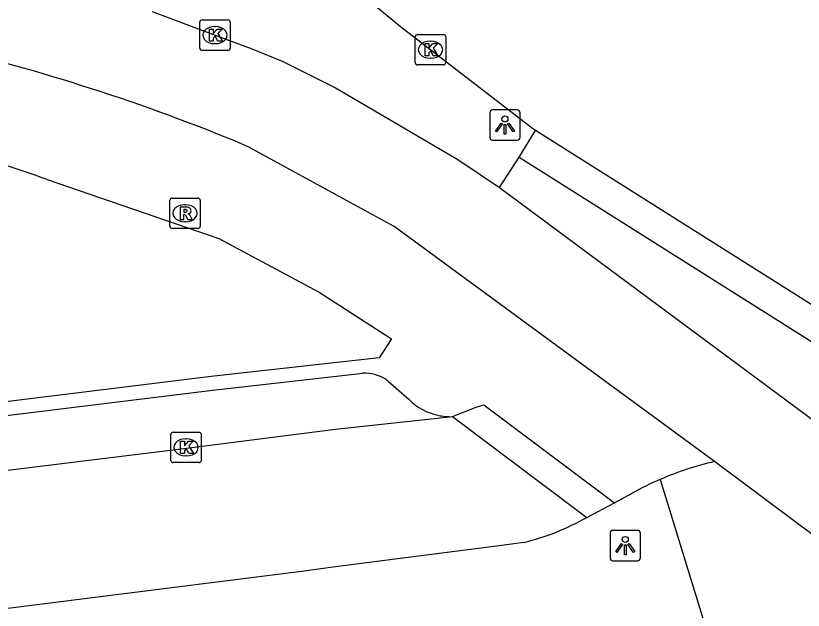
# Model space of a CAD drawing. Extents: x 159888 to 160757, y 384031 to 384746.
# Drawn here: x 159989.48 to 160015.38, y 384532.01 to 384551.56 of the extents above; entities that cross this region are included whole.
import ezdxf

# ---------------------------------------------------------------- set-up
doc = ezdxf.new("R2010")
doc.units = 0
for name, color, linetype in [('IMGEO_Fietspad_open', 7, 'Continuous'), ('IMGEO_Kolk', 7, 'Continuous'), ('IMGEO_Lichtpunt', 7, 'Continuous'), ('IMGEO_Rijbaan_lokaal_gesloten', 7, 'Continuous'), ('IMGEO_Rijbaan_lokaal_open', 7, 'Continuous'), ('IMGEO_Rioolput', 7, 'Continuous'), ('IMGEO_Voetpad_open', 7, 'Continuous')]:
    doc.layers.add(name, color=color, linetype=linetype)

msp = doc.modelspace()

# ---------------------------------------------------------------- linework, layer by layer
at = {"layer": 'IMGEO_Fietspad_open'}
for points in [[(159993.963, 384551.7), (159996.031, 384550.924), (159996.391, 384550.791), (159997.219, 384550.484), (159998.236, 384550.065), (160000, 384549.189), (160000.787, 384548.733), (160004.018, 384546.832), (160005.388, 384545.914)], [(160012.46, 384536.902), (160001.919, 384544.634), (160000, 384545.684), (159997.144, 384547.246), (159996.679, 384547.444)], [(160015.798, 384534.417), (160012.46, 384536.902)]]:
    msp.add_lwpolyline(points, dxfattribs=at)
msp.add_arc((159972.063, 384487.304), 64.983, 67.74037, 77.16486, dxfattribs=at)
at = {"layer": 'IMGEO_Kolk'}
for p, q in [((159995.53, 384550.499), (159995.53, 384551.351)), ((159995.605, 384551.425), (159996.457, 384551.425)), ((159996.531, 384551.351), (159996.531, 384550.499)), ((159996.018, 384551.205), (159996.043, 384551.205)), ((160002.619, 384550.02), (160002.619, 384550.872)), ((160002.694, 384550.946), (160003.546, 384550.946)), ((160003.62, 384550.872), (160003.62, 384550.02)), ((159996.041, 384550.645), (159996.016, 384550.645)), ((160003.107, 384550.726), (160003.132, 384550.726)), ((159996.457, 384550.425), (159995.605, 384550.425)), ((160003.13, 384550.166), (160003.105, 384550.166)), ((160003.546, 384549.946), (160002.694, 384549.946)), ((159994.655, 384537.868), (159995.507, 384537.868)), ((159994.58, 384536.942), (159994.58, 384537.794)), ((159995.068, 384537.648), (159995.093, 384537.648)), ((159995.581, 384537.794), (159995.581, 384536.942)), ((159995.091, 384537.088), (159995.066, 384537.088)), ((159995.507, 384536.868), (159994.655, 384536.868))]:
    msp.add_line(p, q, dxfattribs=at)
for points in [[(159995.53, 384550.499), (159995.53, 384551.351)], [(159995.605, 384551.425), (159996.457, 384551.425)], [(159996.531, 384551.351), (159996.531, 384550.499)], [(159995.851, 384551.125), (159995.974, 384551.125), (159995.974, 384550.974), (159996.104, 384551.125), (159996.268, 384551.125), (159996.122, 384550.974), (159996.275, 384550.725), (159996.123, 384550.725), (159996.038, 384550.889), (159995.974, 384550.822), (159995.974, 384550.725), (159995.851, 384550.725), (159995.851, 384551.125)], [(160002.619, 384550.02), (160002.619, 384550.872)], [(160002.694, 384550.946), (160003.546, 384550.946)], [(160003.62, 384550.872), (160003.62, 384550.02)], [(160002.94, 384550.646), (160003.063, 384550.646), (160003.063, 384550.495), (160003.193, 384550.646), (160003.357, 384550.646), (160003.211, 384550.495), (160003.364, 384550.246), (160003.212, 384550.246), (160003.127, 384550.41), (160003.063, 384550.343), (160003.063, 384550.246), (160002.94, 384550.246), (160002.94, 384550.646)], [(159996.457, 384550.425), (159995.605, 384550.425)], [(160003.546, 384549.946), (160002.694, 384549.946)], [(159994.655, 384537.868), (159995.507, 384537.868)], [(159994.58, 384536.942), (159994.58, 384537.794)], [(159994.901, 384537.568), (159995.024, 384537.568), (159995.024, 384537.417), (159995.154, 384537.568), (159995.318, 384537.568), (159995.172, 384537.417), (159995.325, 384537.168), (159995.173, 384537.168), (159995.088, 384537.332), (159995.024, 384537.265), (159995.024, 384537.168), (159994.901, 384537.168), (159994.901, 384537.568)], [(159995.581, 384537.794), (159995.581, 384536.942)], [(159995.507, 384536.868), (159994.655, 384536.868)]]:
    msp.add_lwpolyline(points, dxfattribs=at)
for centre, start, end in [((159995.607, 384551.349), 91.552, 178.448), ((159995.607, 384551.349), 91.552, 178.448), ((159996.455, 384551.349), 1.552, 88.448), ((159996.455, 384551.349), 1.552, 88.448), ((160002.696, 384550.87), 91.552, 178.448), ((160002.696, 384550.87), 91.552, 178.448), ((160003.544, 384550.87), 1.552, 88.448), ((160003.544, 384550.87), 1.552, 88.448), ((159995.607, 384550.501), 181.552, 268.448), ((159995.607, 384550.501), 181.552, 268.448), ((159996.455, 384550.501), 271.552, 358.448), ((159996.455, 384550.501), 271.552, 358.448), ((160002.696, 384550.022), 181.552, 268.448), ((160002.696, 384550.022), 181.552, 268.448), ((160003.544, 384550.022), 271.552, 358.448), ((160003.544, 384550.022), 271.552, 358.448), ((159994.657, 384537.792), 91.552, 178.448), ((159994.657, 384537.792), 91.552, 178.448), ((159995.505, 384537.792), 1.552, 88.448), ((159995.505, 384537.792), 1.552, 88.448), ((159994.657, 384536.944), 181.552, 268.448), ((159994.657, 384536.944), 181.552, 268.448), ((159995.505, 384536.944), 271.552, 358.448), ((159995.505, 384536.944), 271.552, 358.448)]:
    msp.add_arc(centre, 0.0765, start, end, dxfattribs=at)
for centre, major_axis, ratio, start_param, end_param in [((159996.017, 384550.925), (-0.387, 0.002), 0.722429, 4.712389, 7.853982), ((159996.042, 384550.925), (-0.39, 0.002), 0.717154, 1.570796, 4.712389), ((160003.106, 384550.446), (-0.387, 0.002), 0.722429, 4.712389, 7.853982), ((160003.131, 384550.446), (-0.39, 0.002), 0.717154, 1.570796, 4.712389), ((159995.067, 384537.368), (-0.387, 0.002), 0.722429, 4.712389, 7.853982), ((159995.092, 384537.368), (-0.39, 0.002), 0.717154, 1.570796, 4.712389)]:
    msp.add_ellipse(centre, major_axis=major_axis, ratio=ratio, start_param=start_param, end_param=end_param, dxfattribs=at)
at = {"layer": 'IMGEO_Lichtpunt'}
for p, q in [((160005.972, 384548.466), (160005.164, 384548.466)), ((160005.972, 384548.466), (160005.164, 384548.466)), ((160005.07, 384548.371), (160005.07, 384547.564)), ((160005.07, 384548.371), (160005.07, 384547.564)), ((160006.066, 384547.564), (160006.066, 384548.371)), ((160006.066, 384547.564), (160006.066, 384548.371)), ((160005.164, 384547.47), (160005.972, 384547.47)), ((160005.164, 384547.47), (160005.972, 384547.47)), ((160009.027, 384534.542), (160009.027, 384533.735)), ((160009.027, 384534.542), (160009.027, 384533.735)), ((160009.929, 384534.637), (160009.121, 384534.637)), ((160009.929, 384534.637), (160009.121, 384534.637)), ((160010.023, 384533.735), (160010.023, 384534.542)), ((160010.023, 384533.735), (160010.023, 384534.542)), ((160009.121, 384533.641), (160009.929, 384533.641)), ((160009.121, 384533.641), (160009.929, 384533.641))]:
    msp.add_line(p, q, dxfattribs=at)
for points in [[(160005.444, 384548.035), (160005.483, 384548.007), (160005.295, 384547.745), (160005.257, 384547.772), (160005.444, 384548.035)], [(160005.546, 384547.987), (160005.593, 384547.987), (160005.593, 384547.665), (160005.546, 384547.665), (160005.546, 384547.987)], [(160005.656, 384548.007), (160005.694, 384548.034), (160005.881, 384547.772), (160005.842, 384547.744), (160005.656, 384548.007)], [(160009.401, 384534.206), (160009.44, 384534.178), (160009.252, 384533.916), (160009.214, 384533.943), (160009.401, 384534.206)], [(160009.613, 384534.178), (160009.651, 384534.205), (160009.838, 384533.943), (160009.799, 384533.915), (160009.613, 384534.178)], [(160009.503, 384534.158), (160009.55, 384534.158), (160009.55, 384533.836), (160009.503, 384533.836), (160009.503, 384534.158)]]:
    msp.add_lwpolyline(points, dxfattribs=at)
for centre in [(160005.569, 384548.169), (160009.526, 384534.34)]:
    msp.add_circle(centre, 0.0994, dxfattribs=at)
for centre, start, end in [((160005.164, 384548.371), 90, 180), ((160005.164, 384548.371), 90, 180), ((160005.972, 384548.371), 0, 90), ((160005.972, 384548.371), 0, 90), ((160005.164, 384547.564), 180, 270), ((160005.164, 384547.564), 180, 270), ((160005.972, 384547.564), 270, 0), ((160005.972, 384547.564), 270, 360), ((160009.121, 384534.542), 90, 180), ((160009.121, 384534.542), 90, 180), ((160009.929, 384534.542), 0, 90), ((160009.929, 384534.542), 0, 90), ((160009.121, 384533.735), 180, 270), ((160009.121, 384533.735), 180, 270), ((160009.929, 384533.735), 270, 0), ((160009.929, 384533.735), 270, 360)]:
    msp.add_arc(centre, 0.0946, start, end, dxfattribs=at)
at = {"layer": 'IMGEO_Rijbaan_lokaal_gesloten'}
for points in [[(160006.031, 384546.917), (160006.572, 384547.79)], [(160018.872, 384540.033), (160006.572, 384547.79)], [(160006.031, 384546.917), (160018.323, 384539.157)]]:
    msp.add_lwpolyline(points, dxfattribs=at)
at = {"layer": 'IMGEO_Rijbaan_lokaal_open'}
for points in [[(160006.572, 384547.79), (160006.47, 384547.854), (160002.133, 384551.2), (160000.008, 384552.961)], [(160005.388, 384545.914), (160006.031, 384546.917)], [(160005.388, 384545.914), (160017.098, 384537.235)], [(160003.846, 384538.379), (160004.622, 384538.686), (160004.873, 384538.772), (160009.168, 384535.548)], [(159955.172, 384532.428), (159995.091, 384537.337), (160000, 384537.965), (160003.846, 384538.379)], [(160003.846, 384538.379), (160008.258, 384535.067)], [(160008.258, 384535.067), (160009.168, 384535.548)], [(160006.181, 384534.24), (160005.545, 384534.15), (160000, 384533.435), (159998.881, 384533.291), (159957.092, 384528.025)]]:
    msp.add_lwpolyline(points, dxfattribs=at)
for centre, radius, start, end in [((160036.937, 384574.222), 30.136, 211.4959, 231.691), ((160004.298, 384541.99), 7.975, 283.6538, 299.7681)]:
    msp.add_arc(centre, radius, start, end, dxfattribs=at)
at = {"layer": 'IMGEO_Rioolput'}
for p, q in [((159994.546, 384544.641), (159994.546, 384545.493)), ((159994.621, 384545.567), (159995.473, 384545.567)), ((159995.034, 384545.347), (159995.059, 384545.347)), ((159995.547, 384545.493), (159995.547, 384544.641)), ((159995.473, 384544.567), (159994.621, 384544.567)), ((159995.057, 384544.787), (159995.032, 384544.787))]:
    msp.add_line(p, q, dxfattribs=at)
for points in [[(159994.546, 384544.641), (159994.546, 384545.493)], [(159994.621, 384545.567), (159995.473, 384545.567)], [(159995.547, 384545.493), (159995.547, 384544.641)], [(159995.135, 384545.265), (159994.883, 384545.267), (159994.883, 384544.867)], [(159995.061, 384545.186), (159995.007, 384545.186), (159995.007, 384545.105)], [(159995.007, 384545.105), (159995.059, 384545.105)], [(159994.883, 384544.867), (159995.007, 384544.867), (159995.007, 384545.029), (159995.018, 384545.029)], [(159995.065, 384545), (159995.136, 384544.867), (159995.276, 384544.867), (159995.211, 384544.993)], [(159995.473, 384544.567), (159994.621, 384544.567)]]:
    msp.add_lwpolyline(points, dxfattribs=at)
for centre, radius, start, end in [((159994.623, 384545.491), 0.0765, 91.552, 178.448), ((159994.623, 384545.491), 0.0765, 91.552, 178.448), ((159995.471, 384545.491), 0.0765, 1.552, 88.448), ((159995.471, 384545.491), 0.0765, 1.552, 88.448), ((159995.043, 384545.294), 0.19, 274.7715, 282.9687), ((159995.067, 384545.09), 0.0964, 77.0061, 93.1865), ((159995.081, 384545.147), 0.0378, 276.6634, 79.6772), ((159995.134, 384545.155), 0.109, 350.3612, 89.416), ((159995.132, 384545.155), 0.112, 277.5842, 350.9817), ((159995.017, 384544.976), 0.0533, 26.0293, 88.6989), ((159995.116, 384544.94), 0.108, 29.5134, 73.7905), ((159994.623, 384544.643), 0.0765, 181.552, 268.448), ((159994.623, 384544.643), 0.0765, 181.552, 268.448), ((159995.471, 384544.643), 0.0765, 271.552, 358.448), ((159995.471, 384544.643), 0.0765, 271.552, 358.448)]:
    msp.add_arc(centre, radius, start, end, dxfattribs=at)
for centre, major_axis, ratio, start_param, end_param in [((159995.033, 384545.067), (-0.387, 0.002), 0.722429, 4.712389, 7.853982), ((159995.058, 384545.067), (-0.39, 0.002), 0.717154, 1.570796, 4.712389)]:
    msp.add_ellipse(centre, major_axis=major_axis, ratio=ratio, start_param=start_param, end_param=end_param, dxfattribs=at)
at = {"layer": 'IMGEO_Voetpad_open'}
for points in [[(159990.51, 384546.175), (159996.159, 384544.238), (159999.453, 384542.468), (160001.842, 384540.938), (160001.435, 384540.309), (159995.91, 384539.694), (159954.636, 384534.609), (159954.8, 384533.502)], [(159957.757, 384534.553), (159995.866, 384539.238), (160000.892, 384539.812)], [(160001.647, 384539.611), (160002.419, 384538.939)], [(160010.671, 384536.314), (160013.286, 384527.83)], [(160009.168, 384535.548), (160010.076, 384536.034)]]:
    msp.add_lwpolyline(points, dxfattribs=at)
for centre, radius, start, end in [((159981.66, 384522.431), 25.339, 69.5586, 84.6202), ((160000.903, 384538.333), 1.479, 59.7749, 90.4096), ((160003.776, 384540.303), 1.924, 225.1378, 257.6921), ((160003.782, 384540.318), 1.94, 257.6261, 271.899), ((160014.751, 384526.917), 10.245, 102.9211, 113.4677), ((160014.53, 384527.341), 9.767, 113.272, 117.1302)]:
    msp.add_arc(centre, radius, start, end, dxfattribs=at)

doc.saveas('drawing.dxf')
